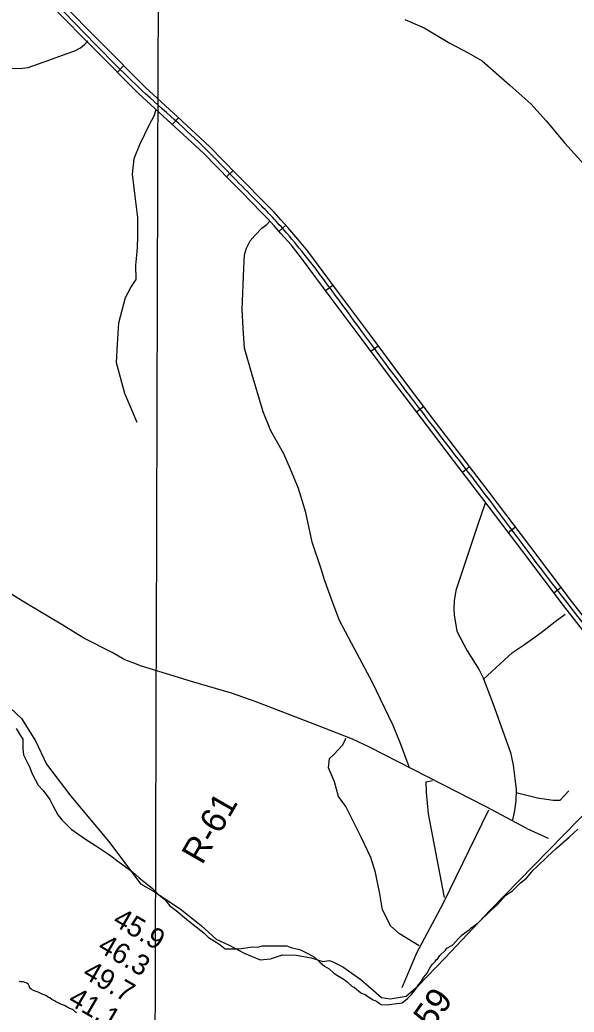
# Model space of a CAD drawing. Extents: x 3146026 to 3183936, y 897894 to 923344.
# Drawn here: x 3170732 to 3172561, y 916143 to 919418 of the extents above; entities that cross this region are included whole.
import ezdxf

# ---------------------------------------------------------------- set-up
doc = ezdxf.new("R2010")
doc.units = 0
for name, color, linetype in [('V-GRID-MAJR', 7, 'Continuous'), ('V-RIVR-RANG', 7, 'Continuous'), ('V-RIVR-RANG-IDEN', 7, 'Continuous'), ('V-ROAD-CNTR', 7, 'Continuous'), ('V-SITE-VEGE', 7, 'Continuous'), ('V-TOPO-SHOR', 7, 'Continuous')]:
    doc.layers.add(name, color=color, linetype=linetype)

msp = doc.modelspace()

# ---------------------------------------------------------------- linework, layer by layer
at = {"layer": 'V-GRID-MAJR'}
msp.add_spline([(3171139.739, 903307.688), (3171158.249, 909367.4720000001), (3171176.767, 915430.341), (3171195.286, 921493.257), (3171195.295, 921496.294)], degree=3, dxfattribs=at)
at = {"layer": 'V-ROAD-CNTR'}
for p, q in [((3171053.692855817, 919245.3804814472), (3171074.996813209, 919266.5024392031)), ((3171235.1074929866, 919072.4988272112), (3171255.4534522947, 919094.5457831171)), ((3171413.989135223, 918899.1961738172), (3171435.539092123, 918920.0681320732)), ((3171587.432788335, 918720.0005322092), (3171609.772743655, 918740.0234921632)), ((3171740.9834812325, 918524.5829230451), (3171765.030433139, 918542.5198871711)), ((3171890.548182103, 918324.2013238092), (3171914.5411341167, 918342.2112877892)), ((3172040.8418815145, 918124.3847234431), (3172064.798833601, 918142.443687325)), ((3172192.4075783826, 917925.4261213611), (3172216.224530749, 917943.6670848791)), ((3172343.698275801, 917726.5125191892), (3172367.621227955, 917744.614482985)), ((3172494.4379743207, 917527.0839180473), (3172518.374926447, 917545.1678818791))]:
    msp.add_line(p, q, dxfattribs=at)
for points in [[(3172669.9996231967, 917301.0703700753), (3172525.7359117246, 917485.6570009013), (3172391.401180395, 917663.4686452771), (3172257.0324491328, 917841.046290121), (3172166.799629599, 917958.8640544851), (3172076.659809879, 918076.8698184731), (3171968.813025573, 918219.9395323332), (3171861.2682406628, 918363.208245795), (3171759.6774438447, 918499.522973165), (3171658.1856468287, 918635.5837010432), (3171626.773709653, 918674.8546225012), (3171593.7297757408, 918712.9745462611), (3171571.5578200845, 918737.713496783), (3171548.896865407, 918761.9964482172), (3171524.450914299, 918787.3613974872), (3171499.781963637, 918812.5893470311), (3171462.871037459, 918849.7402727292), (3171425.8221115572, 918886.979198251), (3171381.833199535, 918932.395107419), (3171338.1572868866, 918977.3990174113), (3171231.7924996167, 919075.5588210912), (3171124.543714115, 919173.9166243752), (3170982.114998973, 919317.577337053), (3170839.8162835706, 919460.7820506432)], [(3172693.6695758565, 917319.5043332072), (3172549.5238641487, 917503.9369643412), (3172415.331132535, 917681.5626090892), (3172280.902401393, 917859.218253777), (3172190.627581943, 917977.090018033), (3172100.5577620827, 918095.0037822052), (3171992.786977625, 918237.9734962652), (3171885.2921926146, 918381.1762098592), (3171783.727395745, 918517.4549373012), (3171681.929599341, 918653.927664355), (3171649.8316635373, 918694.0565840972), (3171616.2357307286, 918732.8125065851), (3171593.6957758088, 918757.9614562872), (3171570.664821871, 918782.6404069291), (3171545.976871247, 918808.257355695), (3171521.1479209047, 918833.6493049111), (3171484.144994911, 918870.8922304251), (3171447.232068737, 918907.995156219), (3171403.3731564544, 918953.2770656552), (3171359.111244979, 918998.8849744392), (3171252.104458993, 919097.6367769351), (3171145.3456725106, 919195.5445811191), (3171003.4069563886, 919338.711294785), (3170861.008241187, 919482.0160081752)]]:
    msp.add_lwpolyline(points, dxfattribs=at)
msp.add_spline([(3173876.1912108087, 916033.0459061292), (3173814.490334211, 916079.5248131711), (3173758.014447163, 916124.4407233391), (3173692.481578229, 916190.3095916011), (3173583.743795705, 916302.5243671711), (3173470.9950212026, 916439.8760924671), (3173407.3121485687, 916535.840900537), (3173345.215272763, 916592.2167877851), (3173298.613365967, 916616.9567383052), (3173235.0624930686, 916666.0326401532), (3173166.5046301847, 916712.5185471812), (3173088.2207867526, 916778.6984148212), (3173023.4339163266, 916849.0152741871), (3172952.3410585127, 916948.5100751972), (3172886.505190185, 917041.1788898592), (3172825.4043123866, 917125.2787216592), (3172537.6298879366, 917494.7969826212), (3172268.9674252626, 917850.1322719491), (3172088.608785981, 918085.9368003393), (3171873.2802166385, 918372.192227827), (3171670.057623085, 918644.7556826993), (3171604.982753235, 918722.8935264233), (3171559.780843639, 918772.3184275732), (3171510.464942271, 918823.1193259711), (3171436.527090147, 918897.4871772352), (3171348.6342659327, 918988.1419959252), (3171134.9446933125, 919184.7306027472), (3170850.4122623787, 919471.3990294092), (3170564.6518339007, 919753.4724652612), (3170323.837315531, 919988.6789948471), (3170001.2699606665, 920304.8223625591), (3169714.9105333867, 920581.966808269), (3169402.1561588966, 920888.4601952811), (3169107.9597472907, 921184.2956036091), (3168875.969211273, 921421.6791288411), (3168790.2843826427, 921506.433959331)], degree=3, dxfattribs=at)
at = {"layer": 'V-SITE-VEGE'}
for points in [[(3170719.858000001, 917079.4179999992), (3170733.1610000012, 917057.1219999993), (3170742.035000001, 917043.7439999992), (3170741.962000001, 917012.5739999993), (3170744.139000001, 916992.5319999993), (3170764.078000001, 916952.4089999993), (3170772.929000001, 916930.1229999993), (3170792.875000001, 916892.2289999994), (3170808.417000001, 916874.3809999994), (3170830.609000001, 916845.3829999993), (3170841.689000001, 916823.0949999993), (3170857.203000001, 916794.1129999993), (3170870.523000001, 916778.4969999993), (3170901.618000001, 916747.2529999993), (3170948.289000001, 916713.7459999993), (3170981.635000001, 916693.6279999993), (3171028.313000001, 916662.3469999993), (3171059.422000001, 916637.7809999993), (3171103.8740000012, 916606.5059999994), (3171126.091000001, 916586.4129999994), (3171152.752000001, 916564.0879999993), (3171168.310000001, 916552.9179999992), (3171190.5190000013, 916530.6009999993), (3171210.5190000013, 916514.9689999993), (3171226.056000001, 916494.8959999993), (3171248.281000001, 916479.2559999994), (3171281.606000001, 916450.2339999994), (3171303.826000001, 916432.3689999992), (3171339.384000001, 916405.5669999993), (3171354.930000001, 916389.9449999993), (3171379.381000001, 916374.3019999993), (3171392.718000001, 916365.3649999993), (3171403.826000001, 916356.4309999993), (3171408.272000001, 916351.9689999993), (3171455.024000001, 916351.8559999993), (3171499.566000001, 916358.4279999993), (3171517.377000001, 916358.3849999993), (3171532.973000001, 916362.7999999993), (3171613.119000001, 916362.6079999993), (3171624.240000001, 916358.1269999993), (3171630.914000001, 916355.8839999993), (3171650.942000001, 916351.3849999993), (3171657.614000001, 916349.1399999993), (3171684.298000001, 916335.7199999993), (3171704.309000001, 916324.5399999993), (3171722.081000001, 916308.9109999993), (3171737.634000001, 916295.5129999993), (3171753.196000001, 916286.5739999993), (3171766.523000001, 916273.1819999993), (3171779.859000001, 916264.2449999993), (3171802.0900000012, 916250.8339999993), (3171813.201000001, 916241.9029999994), (3171828.751000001, 916228.5069999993), (3171835.426000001, 916226.2639999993), (3171850.978000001, 916212.8679999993), (3171859.867000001, 916206.1669999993), (3171870.987000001, 916201.6879999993), (3171879.878000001, 916194.9869999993), (3171897.660000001, 916183.8129999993), (3171908.781000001, 916179.3319999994), (3171917.671000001, 916172.6329999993), (3171924.3400000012, 916168.1649999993), (3171942.147000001, 916168.1199999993), (3171993.372000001, 916174.6769999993), (3172011.216000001, 916187.9909999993), (3172024.606000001, 916201.3179999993), (3172040.238000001, 916221.3159999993), (3172046.943000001, 916232.4329999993), (3172053.6440000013, 916241.3209999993), (3172064.818000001, 916259.1059999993), (3172075.9820000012, 916272.4369999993), (3172087.164000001, 916292.4479999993), (3172093.863000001, 916301.3359999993), (3172102.790000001, 916310.2199999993), (3172107.259000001, 916316.8879999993), (3172109.485000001, 916316.8819999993), (3172118.422000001, 916330.2189999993), (3172136.277000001, 916347.9869999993), (3172140.746000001, 916354.6559999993), (3172145.202000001, 916356.8719999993), (3172160.810000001, 916365.7389999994)], [(3172160.810000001, 916365.7389999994), (3172178.668000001, 916385.7339999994), (3172192.058000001, 916399.0579999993), (3172214.359000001, 916414.5899999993), (3172221.054000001, 916421.2519999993), (3172243.355000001, 916436.7819999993), (3172285.756000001, 916478.9809999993), (3172308.069000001, 916498.9639999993), (3172334.8570000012, 916527.8429999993), (3172357.156000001, 916543.3729999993), (3172383.935000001, 916570.0249999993), (3172404.008000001, 916585.5609999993), (3172426.337000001, 916612.2219999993), (3172437.4990000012, 916623.3289999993), (3172473.200000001, 916656.6369999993), (3172502.205000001, 916683.2839999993), (3172544.597000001, 916721.0279999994), (3172573.605000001, 916747.6749999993)], [(3170760.445000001, 916235.0069999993), (3170754.831000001, 916239.1809999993), (3170749.947000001, 916241.3929999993), (3170743.348000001, 916243.1209999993), (3170735.525000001, 916243.3859999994), (3170730.147000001, 916244.3769999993)], [(3170919.151000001, 916140.7149999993), (3170915.491000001, 916143.6599999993), (3170912.808000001, 916146.3559999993), (3170909.881000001, 916148.8089999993), (3170905.241000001, 916151.7539999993), (3170897.425000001, 916155.9319999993), (3170890.587000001, 916158.8829999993), (3170879.354000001, 916165.0229999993), (3170875.690000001, 916166.4999999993), (3170872.757000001, 916167.4849999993), (3170869.826000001, 916168.7159999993), (3170855.906000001, 916175.5969999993), (3170849.312000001, 916179.0379999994), (3170845.8940000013, 916181.2449999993), (3170842.475000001, 916182.9659999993), (3170838.080000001, 916185.6669999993), (3170831.001000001, 916190.3299999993), (3170826.849000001, 916192.2959999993), (3170817.326000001, 916197.9449999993), (3170806.091000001, 916202.6179999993), (3170792.412000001, 916209.0099999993), (3170788.750000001, 916210.9759999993), (3170785.574000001, 916211.7169999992), (3170782.395000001, 916212.9479999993), (3170777.511000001, 916214.4269999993), (3170768.962000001, 916218.8509999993), (3170765.061000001, 916223.0159999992), (3170763.847000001, 916226.6899999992), (3170762.880000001, 916230.6019999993), (3170760.445000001, 916235.0069999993)]]:
    msp.add_lwpolyline(points, dxfattribs=at)
at = {"layer": 'V-TOPO-SHOR'}
msp.add_line((3172404.616000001, 916749.0389999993), (3172475.110726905, 916717.3513468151), dxfattribs=at)
for points in [[(3172002.1555059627, 919419.0053109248), (3172066.592045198, 919391.451930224), (3172151.102123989, 919340.6154862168), (3172211.295488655, 919309.0365182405), (3172257.1273137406, 919281.97270895), (3172349.144598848, 919201.9780111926), (3172417.8515666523, 919140.179995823), (3172469.123407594, 919084.0123296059), (3172530.2960262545, 919011.035155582), (3172592.5838353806, 918941.1315688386)], [(3170409.8073035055, 919142.8563433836), (3170423.380033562, 919147.6707401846), (3170459.011842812, 919165.3507083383), (3170527.2562708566, 919203.8930255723), (3170582.7711751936, 919230.3585809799), (3170627.6781431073, 919246.7601681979), (3170666.165952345, 919255.0561840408), (3170702.4233806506, 919257.2050253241), (3170741.7543962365, 919258.2386761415), (3170759.407110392, 919260.8770888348), (3170827.270760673, 919284.9490728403), (3170884.689665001, 919305.1586600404), (3170912.895918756, 919315.7938504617), (3170931.7726170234, 919325.6402313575), (3170945.5085375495, 919336.6561995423), (3170956.1708707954, 919348.7873581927)], [(3171119.5350928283, 918088.8350500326), (3171078.6263470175, 918185.0681445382), (3171051.290331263, 918286.1156358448), (3171053.928632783, 918347.070556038), (3171058.90610888, 918418.3070317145), (3171080.7474896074, 918501.511475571), (3171098.1553624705, 918534.1513483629), (3171115.4000448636, 918560.5896497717), (3171114.58398134, 918608.1894272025), (3171117.521520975, 918641.2100777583), (3171120.2958701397, 918668.0291569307), (3171121.1662193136, 918701.1042043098), (3171120.7853303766, 918765.2415054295), (3171111.5100605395, 918845.1275207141), (3171103.8668065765, 918908.4216154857), (3171109.361108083, 918959.9925833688), (3171128.156155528, 919006.0419957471), (3171159.8983139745, 919072.4369317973), (3171175.1302027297, 919100.9968204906), (3171181.8757423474, 919121.5055346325)], [(3172016.9013252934, 916952.8200034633), (3171987.9061508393, 917030.1220028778), (3171963.6165795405, 917089.7168913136), (3171922.4358496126, 917175.6140335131), (3171895.9702942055, 917231.1289378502), (3171836.837612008, 917342.3219369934), (3171786.544913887, 917435.699031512), (3171761.4121362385, 917502.5562849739), (3171737.3401522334, 917570.4199352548), (3171725.861755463, 917605.8885540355), (3171696.1321683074, 917694.5872993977), (3171675.9497239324, 917792.3436161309), (3171651.143327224, 917871.6040123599), (3171624.89535911, 917935.3876785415), (3171603.4617877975, 917985.598614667), (3171578.737041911, 918028.6559794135), (3171559.941883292, 918061.2142013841), (3171535.2307088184, 918124.440272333), (3171498.1027089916, 918246.4316523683), (3171473.513899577, 918333.960810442), (3171469.0530265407, 918400.2740956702), (3171465.489756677, 918461.3922063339), (3171471.14713748, 918597.7723799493), (3171473.3502644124, 918642.1897764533), (3171480.150200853, 918664.7656810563), (3171492.145311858, 918688.2391888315), (3171508.166010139, 918707.4695220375), (3171530.49707345, 918730.671045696), (3171547.36097808, 918742.6390138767), (3171555.9017240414, 918752.7573788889)], [(3172267.356529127, 917823.3251084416), (3172242.6591484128, 917749.5046168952), (3172170.7973872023, 917534.1903168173), (3172164.7318634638, 917500.217666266), (3172164.0791015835, 917475.4113807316), (3172165.6023238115, 917454.6850792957), (3172174.5239587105, 917400.666143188), (3172207.9798950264, 917335.6584928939), (3172247.69179955, 917272.5548425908), (3172260.448577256, 917246.3613824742), (3172294.3669421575, 917159.621033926), (3172326.163719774, 917070.8678917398), (3172351.1877037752, 916999.8762573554), (3172360.4357196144, 916958.2604640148), (3172365.4949577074, 916914.6862738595), (3172369.710989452, 916878.3744487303), (3172368.7318466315, 916841.165020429), (3172363.5639260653, 916801.9971953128), (3172357.770386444, 916778.3604970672)], [(3172404.616000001, 916749.0389999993), (3172270.855000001, 916820.7409999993), (3171885.319000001, 917017.8139999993), (3171830.212000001, 917044.3399999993), (3171804.046000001, 917053.6009999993), (3171714.375000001, 917089.0089999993), (3171508.266000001, 917168.8889999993), (3171430.167000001, 917195.4719999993), (3171298.125000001, 917234.5849999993), (3171133.924000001, 917284.9719999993), (3171102.369000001, 917296.8439999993), (3171078.401000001, 917305.5009999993), (3171036.681000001, 917330.3919999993), (3170943.241000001, 917377.8059999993), (3170914.297000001, 917394.8699999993), (3170873.378000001, 917420.1599999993), (3170751.614000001, 917492.6329999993), (3170652.210000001, 917553.8539999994)], [(3172260.8157836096, 917240.663009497), (3172303.247529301, 917280.918882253), (3172357.2936082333, 917330.1779295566), (3172397.2773857, 917356.0178659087), (3172452.1122741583, 917395.9473577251), (3172488.0160675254, 917423.9632781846), (3172498.569607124, 917431.960055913), (3172531.291019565, 917456.9567859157)], [(3170699.1759775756, 917148.8476279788), (3170737.527850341, 917112.6718504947), (3170783.169342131, 917039.0690574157), (3170820.43327843, 916961.5494707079), (3170900.4010557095, 916856.0140747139), (3171024.7590866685, 916707.9381393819), (3171114.682038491, 916587.6604260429), (3171130.6755939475, 916566.5533468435), (3171173.488228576, 916542.6719184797), (3171260.908704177, 916484.5187126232), (3171329.77886245, 916428.9222686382), (3171380.3162906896, 916384.1513483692), (3171423.2377189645, 916364.4043009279), (3171472.1975281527, 916338.292491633), (3171525.4005119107, 916316.2062696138), (3171558.5843529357, 916319.4703013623), (3171598.241749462, 916332.9070949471), (3171643.7199396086, 916331.7103648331), (3171693.1149233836, 916322.1360792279), (3171732.11955803, 916310.7665872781), (3171752.9002562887, 916314.3569999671), (3171765.1946054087, 916309.8962381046), (3171797.834478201, 916292.4883652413), (3171856.749461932, 916251.6342386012), (3171907.286890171, 916206.8633183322), (3171925.5108265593, 916191.903413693), (3171954.3426993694, 916187.0074772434), (3172006.294445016, 916195.9835089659), (3172046.4958097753, 916230.0922071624), (3172135.82006302, 916322.8983017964), (3172282.6447602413, 916478.3185864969), (3172671.656788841, 916875.6004886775)], [(3172049.9772064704, 916362.392396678), (3171984.8062545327, 916401.3425233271), (3171956.5183499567, 916426.9103643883), (3171928.992000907, 916481.4188719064), (3171920.015969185, 916533.370617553), (3171905.327937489, 916604.0902678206), (3171890.0959375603, 916654.1380134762), (3171858.7615885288, 916721.158457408), (3171807.6256840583, 916821.7979169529), (3171783.6897476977, 916855.5257262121), (3171770.470541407, 916903.451884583), (3171750.9953669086, 916949.4740429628), (3171753.87850972, 916980.4275030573), (3171768.729620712, 916994.5170585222), (3171796.419049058, 917024.8177567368), (3171805.1229854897, 917041.1376931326), (3171807.3533664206, 917047.284867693)], [(3172132.7733962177, 916521.566173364), (3172080.05965035, 916798.0800125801), (3172073.640380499, 916868.5820755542), (3172072.4979360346, 916903.7787102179), (3172093.278634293, 916907.3691229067)], [(3172369.4390053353, 916868.0384964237), (3172440.3491000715, 916850.6578775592), (3172491.8656711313, 916843.0963855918), (3172514.6047662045, 916842.4980205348), (3172543.3549881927, 916873.8051155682)], [(3172278.945109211, 916809.3954412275), (3172128.095047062, 916501.0030623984), (3172041.0556827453, 916337.8036984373), (3171992.531270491, 916223.2377627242)]]:
    msp.add_lwpolyline(points, dxfattribs=at)

# ---------------------------------------------------------------- texts
at = {"layer": 'V-RIVR-RANG'}
for s, p in [('45.9', (3171034.481192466, 916433.4484446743)), ('46.3', (3170984.8425131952, 916346.6373489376)), ('49.7', (3170934.975513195, 916259.9583489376)), ('41.1', (3170887.163399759, 916172.0894873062))]:
    msp.add_text(s, height=67, rotation=329.9483257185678, dxfattribs=at).set_placement(p)
at = {"layer": 'V-RIVR-RANG-IDEN'}
for s, height, rotation, p in [('R-61', 82.99999800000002, 60.08795789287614, (3171333.566, 916626.613)), ('R-59', 82.99999799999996, 54.233323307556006, (3172023.447, 915988.8250000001))]:
    msp.add_text(s, height=height, rotation=rotation, dxfattribs=at).set_placement(p)

doc.saveas('drawing.dxf')
